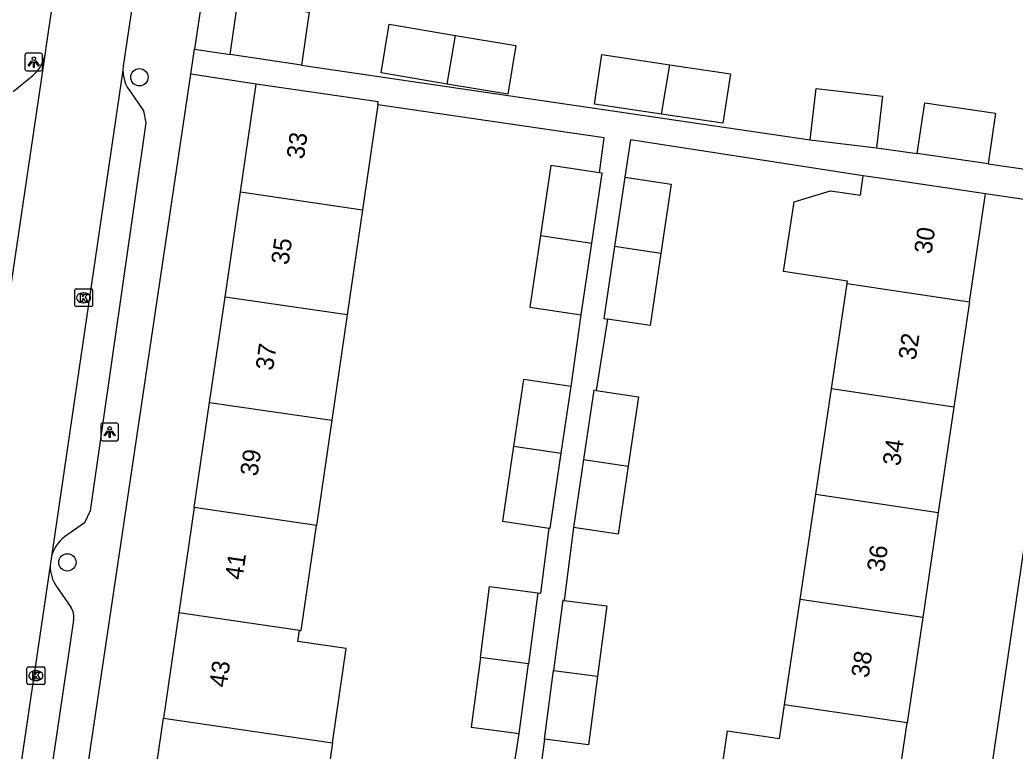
# Model space of a CAD drawing. Extents: x 163686 to 164493, y 382719 to 383870.
# Drawn here: x 163857.4 to 163913.6, y 383066 to 383107.3 of the extents above; entities that cross this region are included whole.
import ezdxf

# ---------------------------------------------------------------- set-up
doc = ezdxf.new("R2010")
doc.units = 0
for name, color, linetype in [('IMGEO_Boom', 7, 'Continuous'), ('IMGEO_Kolk', 7, 'Continuous'), ('IMGEO_Lichtpunt', 7, 'Continuous'), ('IMGEO_Pand', 7, 'Continuous'), ('IMGEO_Pand_nummerreeks', 7, 'Continuous'), ('IMGEO_Rijbaan_lokaal_open', 7, 'Continuous'), ('IMGEO_Voetpad_open', 7, 'Continuous')]:
    doc.layers.add(name, color=color, linetype=linetype)

msp = doc.modelspace()

# ---------------------------------------------------------------- linework, layer by layer
at = {"layer": 'IMGEO_Boom'}
for centre in [(163864.19, 383104.056), (163860.123, 383076.683)]:
    msp.add_circle(centre, 0.489, dxfattribs=at)
at = {"layer": 'IMGEO_Kolk'}
for p, q in [((163860.616, 383092.111), (163861.468, 383092.111)), ((163860.541, 383091.185), (163860.541, 383092.037)), ((163861.029, 383091.891), (163861.054, 383091.891)), ((163861.542, 383092.037), (163861.542, 383091.185)), ((163861.468, 383091.111), (163860.616, 383091.111)), ((163861.052, 383091.331), (163861.027, 383091.331)), ((163857.921, 383070.789), (163858.773, 383070.789)), ((163857.846, 383069.863), (163857.846, 383070.715)), ((163858.334, 383070.569), (163858.359, 383070.569)), ((163858.847, 383070.715), (163858.847, 383069.863)), ((163858.773, 383069.789), (163857.921, 383069.789)), ((163858.357, 383070.009), (163858.332, 383070.009))]:
    msp.add_line(p, q, dxfattribs=at)
for points in [[(163860.616, 383092.111), (163861.468, 383092.111)], [(163860.541, 383091.185), (163860.541, 383092.037)], [(163860.862, 383091.811), (163860.985, 383091.811), (163860.985, 383091.66), (163861.115, 383091.811), (163861.279, 383091.811), (163861.133, 383091.66), (163861.286, 383091.411), (163861.134, 383091.411), (163861.049, 383091.575), (163860.985, 383091.508), (163860.985, 383091.411), (163860.862, 383091.411), (163860.862, 383091.811)], [(163861.542, 383092.037), (163861.542, 383091.185)], [(163861.468, 383091.111), (163860.616, 383091.111)], [(163857.921, 383070.789), (163858.773, 383070.789)], [(163857.846, 383069.863), (163857.846, 383070.715)], [(163858.167, 383070.489), (163858.29, 383070.489), (163858.29, 383070.338), (163858.42, 383070.489), (163858.584, 383070.489), (163858.438, 383070.338), (163858.591, 383070.089), (163858.439, 383070.089), (163858.354, 383070.253), (163858.29, 383070.186), (163858.29, 383070.089), (163858.167, 383070.089), (163858.167, 383070.489)], [(163858.847, 383070.715), (163858.847, 383069.863)], [(163858.773, 383069.789), (163857.921, 383069.789)]]:
    msp.add_lwpolyline(points, dxfattribs=at)
for centre, start, end in [((163860.618, 383092.035), 91.552, 178.448), ((163860.618, 383092.035), 91.552, 178.448), ((163861.466, 383092.035), 1.552, 88.448), ((163861.466, 383092.035), 1.552, 88.448), ((163860.618, 383091.187), 181.552, 268.448), ((163860.618, 383091.187), 181.552, 268.448), ((163861.466, 383091.187), 271.552, 358.448), ((163861.466, 383091.187), 271.552, 358.448), ((163857.923, 383070.713), 91.552, 178.448), ((163857.923, 383070.713), 91.552, 178.448), ((163858.771, 383070.713), 1.552, 88.448), ((163858.771, 383070.713), 1.552, 88.448), ((163857.923, 383069.865), 181.552, 268.448), ((163857.923, 383069.865), 181.552, 268.448), ((163858.771, 383069.865), 271.552, 358.448), ((163858.771, 383069.865), 271.552, 358.448)]:
    msp.add_arc(centre, 0.0765, start, end, dxfattribs=at)
for centre, major_axis, ratio, start_param, end_param in [((163861.028, 383091.611), (-0.387, 0.002), 0.722429, 4.712389, 7.853982), ((163861.053, 383091.611), (-0.39, 0.002), 0.717154, 1.570796, 4.712389), ((163858.333, 383070.289), (-0.387, 0.002), 0.722429, 4.712389, 7.853982), ((163858.358, 383070.289), (-0.39, 0.002), 0.717154, 1.570796, 4.712389)]:
    msp.add_ellipse(centre, major_axis=major_axis, ratio=ratio, start_param=start_param, end_param=end_param, dxfattribs=at)
at = {"layer": 'IMGEO_Lichtpunt'}
for p, q in [((163857.729, 383105.311), (163857.729, 383104.504)), ((163857.729, 383105.311), (163857.729, 383104.504)), ((163858.631, 383105.406), (163857.823, 383105.406)), ((163858.631, 383105.406), (163857.823, 383105.406)), ((163858.725, 383104.504), (163858.725, 383105.311)), ((163858.725, 383104.504), (163858.725, 383105.311)), ((163857.823, 383104.41), (163858.631, 383104.41)), ((163857.823, 383104.41), (163858.631, 383104.41)), ((163862.011, 383084.443), (163862.011, 383083.636)), ((163862.011, 383084.443), (163862.011, 383083.636)), ((163862.913, 383084.538), (163862.105, 383084.538)), ((163862.913, 383084.538), (163862.105, 383084.538)), ((163863.007, 383083.636), (163863.007, 383084.443)), ((163863.007, 383083.636), (163863.007, 383084.443)), ((163862.105, 383083.542), (163862.913, 383083.542)), ((163862.105, 383083.542), (163862.913, 383083.542))]:
    msp.add_line(p, q, dxfattribs=at)
for points in [[(163858.103, 383104.975), (163858.142, 383104.947), (163857.954, 383104.685), (163857.916, 383104.712), (163858.103, 383104.975)], [(163858.205, 383104.927), (163858.252, 383104.927), (163858.252, 383104.605), (163858.205, 383104.605), (163858.205, 383104.927)], [(163858.315, 383104.947), (163858.353, 383104.974), (163858.54, 383104.712), (163858.501, 383104.684), (163858.315, 383104.947)], [(163862.385, 383084.107), (163862.424, 383084.079), (163862.236, 383083.817), (163862.198, 383083.844), (163862.385, 383084.107)], [(163862.487, 383084.059), (163862.534, 383084.059), (163862.534, 383083.737), (163862.487, 383083.737), (163862.487, 383084.059)], [(163862.597, 383084.079), (163862.635, 383084.106), (163862.822, 383083.844), (163862.783, 383083.816), (163862.597, 383084.079)]]:
    msp.add_lwpolyline(points, dxfattribs=at)
for centre in [(163858.228, 383105.109), (163862.51, 383084.241)]:
    msp.add_circle(centre, 0.0994, dxfattribs=at)
for centre, start, end in [((163857.823, 383105.311), 90, 180), ((163857.823, 383105.311), 90, 180), ((163858.631, 383105.311), 0, 90), ((163858.631, 383105.311), 0, 90), ((163857.823, 383104.504), 180, 270), ((163857.823, 383104.504), 180, 270), ((163858.631, 383104.504), 270, 0), ((163858.631, 383104.504), 270, 360), ((163862.105, 383084.443), 90, 180), ((163862.105, 383084.443), 90, 180), ((163862.913, 383084.443), 0, 90), ((163862.913, 383084.443), 0, 90), ((163862.105, 383083.636), 180, 270), ((163862.105, 383083.636), 180, 270), ((163862.913, 383083.636), 270, 0), ((163862.913, 383083.636), 270, 360)]:
    msp.add_arc(centre, 0.0946, start, end, dxfattribs=at)
at = {"layer": 'IMGEO_Pand'}
for points in [[(163869.314, 383105.334), (163869.752, 383108.324), (163873.774, 383107.735), (163873.337, 383104.745)], [(163881.559, 383103.671), (163877.825, 383104.297), (163878.285, 383107.042), (163882.019, 383106.416)], [(163882.019, 383106.416), (163885.432, 383105.844), (163884.972, 383103.099), (163881.559, 383103.671)], [(163881.559, 383103.671), (163882.019, 383106.416)], [(163873.337, 383104.745), (163869.314, 383105.334)], [(163893.65, 383101.976), (163889.876, 383102.536), (163890.291, 383105.331), (163894.118, 383104.763)], [(163894.118, 383104.763), (163897.534, 383104.256), (163897.119, 383101.461), (163893.65, 383101.976)], [(163893.65, 383101.976), (163894.118, 383104.763)], [(163869.889, 383097.585), (163870.78, 383103.672)], [(163877.638, 383102.49), (163877.663, 383102.665), (163875.728, 383102.948), (163870.78, 383103.672)], [(163902.037, 383100.522), (163902.382, 383103.43), (163906.127, 383102.986), (163905.782, 383100.078)], [(163877.638, 383102.49), (163876.777, 383096.582)], [(163908.075, 383099.761), (163908.5, 383102.618), (163912.502, 383102.023), (163912.078, 383099.166)], [(163902.037, 383100.522), (163905.782, 383100.078)], [(163912.078, 383099.166), (163908.075, 383099.761)], [(163890.142, 383098.667), (163887.4, 383099.074), (163886.815, 383095.128)], [(163889.72, 383094.697), (163890.305, 383098.643), (163890.142, 383098.667)], [(163891.573, 383098.414), (163890.993, 383094.505)], [(163891.573, 383098.414), (163894.191, 383098.026), (163893.611, 383094.116)], [(163904.129, 383092.413), (163904.15, 383092.558), (163900.541, 383093.094), (163901.127, 383097.035), (163903.18, 383097.651), (163904.87, 383097.4), (163905.033, 383098.5)], [(163911.94, 383097.474), (163906.995, 383098.209), (163905.033, 383098.5)], [(163869.02, 383091.646), (163869.889, 383097.585)], [(163869.889, 383097.585), (163876.777, 383096.582)], [(163911.035, 383091.386), (163911.94, 383097.474)], [(163876.777, 383096.582), (163875.913, 383090.644)], [(163886.815, 383095.128), (163886.214, 383091.081), (163889.119, 383090.65)], [(163886.815, 383095.128), (163889.72, 383094.697)], [(163889.119, 383090.65), (163889.72, 383094.697)], [(163890.993, 383094.505), (163890.39, 383090.436), (163890.594, 383090.406)], [(163893.611, 383094.116), (163890.993, 383094.505)], [(163893.611, 383094.116), (163893.007, 383090.047), (163890.594, 383090.406)], [(163903.246, 383086.473), (163904.129, 383092.413)], [(163904.129, 383092.413), (163911.035, 383091.386)], [(163868.151, 383085.709), (163869.02, 383091.646)], [(163875.913, 383090.644), (163869.02, 383091.646)], [(163911.035, 383091.386), (163910.153, 383085.446)], [(163875.913, 383090.644), (163875.048, 383084.706)], [(163888.545, 383086.597), (163885.853, 383086.997), (163885.297, 383083.248)], [(163887.989, 383082.848), (163888.545, 383086.597)], [(163889.971, 383086.377), (163889.837, 383086.397), (163889.256, 383082.481)], [(163889.971, 383086.377), (163892.351, 383086.024), (163891.77, 383082.108)], [(163902.363, 383080.532), (163903.246, 383086.473)], [(163910.153, 383085.446), (163903.246, 383086.473)], [(163867.282, 383079.771), (163868.151, 383085.709)], [(163868.151, 383085.709), (163875.048, 383084.706)], [(163910.153, 383085.446), (163909.27, 383079.505)], [(163875.048, 383084.706), (163874.184, 383078.767)], [(163885.297, 383083.248), (163884.668, 383079.006), (163887.315, 383078.614)], [(163885.297, 383083.248), (163887.989, 383082.848)], [(163887.315, 383078.614), (163887.359, 383078.607), (163887.989, 383082.848)], [(163889.256, 383082.481), (163888.687, 383078.646)], [(163891.77, 383082.108), (163891.201, 383078.273), (163888.687, 383078.646)], [(163889.256, 383082.481), (163891.77, 383082.108)], [(163901.48, 383074.591), (163902.363, 383080.532)], [(163902.363, 383080.532), (163909.27, 383079.505)], [(163867.282, 383079.771), (163866.413, 383073.834)], [(163874.184, 383078.767), (163867.282, 383079.771)], [(163909.27, 383079.505), (163908.387, 383073.564)], [(163873.22, 383072.843), (163873.319, 383072.829), (163874.184, 383078.767)], [(163883.427, 383071.317), (163883.949, 383075.319), (163886.662, 383074.965)], [(163886.662, 383074.965), (163886.139, 383070.963)], [(163888.164, 383074.536), (163888.079, 383074.547), (163887.562, 383070.588)], [(163888.164, 383074.536), (163890.562, 383074.223), (163890.045, 383070.264)], [(163900.598, 383068.65), (163901.48, 383074.591)], [(163908.387, 383073.564), (163901.48, 383074.591)], [(163866.413, 383073.834), (163865.544, 383067.895)], [(163873.22, 383072.843), (163866.413, 383073.834)], [(163908.387, 383073.564), (163907.504, 383067.623)], [(163875.079, 383066.508), (163875.853, 383071.828), (163873.13, 383072.225), (163873.22, 383072.843)], [(163883.427, 383071.317), (163882.912, 383067.374), (163885.625, 383067.019)], [(163886.139, 383070.963), (163883.427, 383071.317)], [(163885.625, 383067.019), (163886.139, 383070.963)], [(163887.055, 383066.703), (163887.562, 383070.588)], [(163890.045, 383070.264), (163889.538, 383066.379), (163887.055, 383066.703)], [(163887.562, 383070.588), (163890.045, 383070.264)], [(163899.715, 383062.709), (163899.737, 383062.857), (163896.804, 383063.293), (163897.382, 383067.182), (163900.315, 383066.746), (163900.598, 383068.65)], [(163907.504, 383067.623), (163900.598, 383068.65)], [(163864.675, 383061.958), (163865.544, 383067.895)], [(163865.544, 383067.895), (163875.079, 383066.508)], [(163906.621, 383061.683), (163907.504, 383067.623)], [(163875.079, 383066.508), (163874.215, 383060.57), (163871.59, 383060.952)]]:
    msp.add_lwpolyline(points, dxfattribs=at)
at = {"layer": 'IMGEO_Rijbaan_lokaal_open'}
for points in [[(163858.894, 383105.434), (163858.937, 383105.729), (163859.678, 383110.807), (163859.922, 383112.474)], [(163864.369, 383112.014), (163864.308, 383111.615), (163863.269, 383104.674), (163863.259, 383104.454)], [(163854.78, 383077.716), (163858.894, 383105.434)], [(163863.259, 383104.454), (163859.224, 383077.004)], [(163859.224, 383077.004), (163859.156, 383076.5)], [(163859.156, 383076.5), (163854.212, 383043.097)]]:
    msp.add_lwpolyline(points, dxfattribs=at)
at = {"layer": 'IMGEO_Voetpad_open'}
for points in [[(163870.908, 383129.928), (163867.295, 383105.634)], [(163867.085, 383104.221), (163867.295, 383105.634)], [(163867.295, 383105.634), (163869.314, 383105.334)], [(163873.337, 383104.745), (163902.037, 383100.522)], [(163856.474, 383032.686), (163858.422, 383045.96), (163867.085, 383104.221)], [(163857.059, 383103.26), (163858.178, 383104.148)], [(163870.78, 383103.672), (163867.085, 383104.221)], [(163863.686, 383103.224), (163864.427, 383102.155), (163864.544, 383101.478), (163861.416, 383079.599), (163861.089, 383078.916), (163859.962, 383078.121)], [(163890.142, 383098.667), (163890.409, 383100.63), (163877.638, 383102.49)], [(163905.033, 383098.5), (163891.899, 383100.531), (163891.573, 383098.414)], [(163905.782, 383100.078), (163908.075, 383099.761)], [(163912.078, 383099.166), (163917.143, 383098.439)], [(163916.899, 383096.737), (163911.94, 383097.474)], [(163916.899, 383096.737), (163916.099, 383091.164), (163909.88, 383048.913)], [(163888.545, 383086.597), (163889.119, 383090.65)], [(163890.594, 383090.406), (163889.971, 383086.377)], [(163888.687, 383078.646), (163888.164, 383074.536)], [(163886.662, 383074.965), (163886.836, 383074.94), (163887.315, 383078.614)], [(163859.51, 383075.313), (163860.321, 383074.152)], [(163860.479, 383073.411), (163856.332, 383045.42)], [(163884.869, 383062.154), (163885.625, 383067.019)], [(163887.055, 383066.703), (163886.52, 383062.754)]]:
    msp.add_lwpolyline(points, dxfattribs=at)
for centre, radius, start, end in [((163856.731, 383105.796), 2.194, 311.2891, 350.4958), ((163865.286, 383104.469), 2.027, 180.4146, 217.8747), ((163861.245, 383076.471), 2.09, 127.8651, 165.2295), ((163861.247, 383076.477), 2.091, 179.3782, 213.8342), ((163859.496, 383073.589), 0.999, 349.7481, 34.3252)]:
    msp.add_arc(centre, radius, start, end, dxfattribs=at)

# ---------------------------------------------------------------- texts
at = {"layer": 'IMGEO_Pand_nummerreeks'}
for s, rotation, p in [('33', 81.6751, (163873.469, 383099.398)), ('30', 81.5491, (163908.882, 383094.042)), ('35', 81.674, (163872.597, 383093.435)), ('32', 81.5474, (163907.993, 383088.058)), ('37', 81.674, (163871.724, 383087.473)), ('34', 81.5474, (163907.105, 383082.084)), ('39', 81.674, (163870.851, 383081.511)), ('36', 81.5474, (163906.217, 383076.107)), ('41', 81.6751, (163869.996, 383075.66)), ('38', 81.5474, (163905.329, 383070.133)), ('43', 81.6751, (163869.106, 383069.586))]:
    msp.add_text(s, height=1, rotation=rotation, dxfattribs=at).set_placement(p)

doc.saveas('drawing.dxf')
